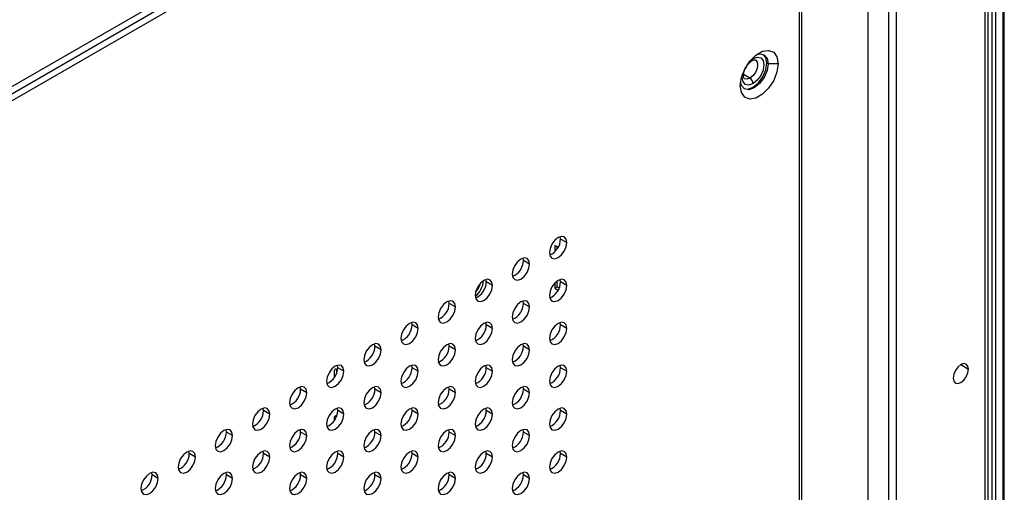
# Model space of a CAD drawing. Header units: millimetres. Extents: x 0 to 1118, y 0 to 864.
# Tile 385 of 397: x 1028.66 to 1039.91, y 714.57 to 719.97. Entities that reach past the tile are written whole.
import ezdxf

# ---------------------------------------------------------------- set-up
doc = ezdxf.new("R2010")
doc.units = ezdxf.units.MM

msp = doc.modelspace()

# ---------------------------------------------------------------- linework, layer by layer
at = {"color": 7, "linetype": 'Continuous', "lineweight": 25}
for p, q in [((1039.729, 697.9045), (1039.729, 783.7601)), ((1039.9136, 697.7782), (1039.9136, 783.1166)), ((1038.6785, 781.4452), (1038.6785, 695.2648)), ((1038.5906, 726.8858), (1038.5906, 695.0126)), ((1007.2518, 706.8157), (1037.5018, 724.2787)), ((1037.5726, 724.2379), (1007.2518, 706.734)), ((1037.5726, 689.9871), (1037.5726, 724.2379)), ((1037.6018, 690.0279), (1037.6018, 724.2787)), ((1037.2155, 719.4656), (1037.2013, 719.4737)), ((1037.3286, 719.4656), (1037.2155, 719.4656)), ((1034.8431, 717.4639), (1034.8399, 717.491)), ((1034.9138, 717.4231), (1034.8431, 717.4639)), ((1034.816, 717.3696), (1034.7777, 717.3917)), ((1034.7777, 717.3917), (1034.7777, 717.3187)), ((1034.806, 717.3533), (1034.806, 717.3753)), ((1034.4189, 717.219), (1034.4156, 717.2461)), ((1034.4896, 717.1782), (1034.4189, 717.219)), ((1033.9946, 716.9741), (1033.9914, 717.0012)), ((1034.8431, 716.974), (1034.8399, 717.0011)), ((1034.0653, 716.9333), (1033.9946, 716.9741)), ((1034.7777, 716.9606), (1034.7777, 716.9017)), ((1034.7777, 716.9017), (1034.806, 716.9181)), ((1034.7777, 716.9017), (1034.816, 716.8797)), ((1034.806, 716.9181), (1034.806, 716.9848)), ((1034.806, 716.9181), (1034.8283, 716.9052)), ((1034.9138, 716.9332), (1034.8431, 716.974)), ((1034.7224, 716.7928), (1034.7183, 716.7952)), ((1033.5703, 716.7292), (1033.5671, 716.7563)), ((1033.641, 716.6884), (1033.5703, 716.7292)), ((1034.4189, 716.7291), (1034.4156, 716.7562)), ((1034.4896, 716.6883), (1034.4189, 716.7291)), ((1033.1461, 716.4843), (1033.1428, 716.5113)), ((1033.2168, 716.4434), (1033.1461, 716.4843)), ((1033.9946, 716.4842), (1033.9914, 716.5113)), ((1034.0653, 716.4434), (1033.9946, 716.4842)), ((1034.8431, 716.4841), (1034.8399, 716.5112)), ((1034.9138, 716.4433), (1034.8431, 716.4841)), ((1032.7218, 716.2393), (1032.7186, 716.2664)), ((1032.7925, 716.1985), (1032.7218, 716.2393)), ((1033.5703, 716.2393), (1033.5671, 716.2663)), ((1033.641, 716.1984), (1033.5703, 716.2393)), ((1034.4189, 716.2392), (1034.4156, 716.2663)), ((1034.4896, 716.1984), (1034.4189, 716.2392)), ((1032.2975, 715.9944), (1032.2943, 716.0215)), ((1032.3683, 715.9536), (1032.2975, 715.9944)), ((1033.1461, 715.9943), (1033.1428, 716.0214)), ((1033.2168, 715.9535), (1033.1461, 715.9943)), ((1033.9946, 715.9943), (1033.9914, 716.0213)), ((1034.0653, 715.9534), (1033.9946, 715.9943)), ((1034.8431, 715.9942), (1034.8399, 716.0213)), ((1034.9138, 715.9534), (1034.8431, 715.9942)), ((1032.2611, 715.8848), (1032.2611, 715.9609)), ((1032.2824, 715.9731), (1032.2824, 715.9248)), ((1031.8733, 715.7495), (1031.8701, 715.7766)), ((1032.7218, 715.7494), (1032.7186, 715.7765)), ((1033.5703, 715.7493), (1033.5671, 715.7764)), ((1034.4189, 715.7492), (1034.4156, 715.7763)), ((1031.944, 715.7087), (1031.8733, 715.7495)), ((1032.7925, 715.7086), (1032.7218, 715.7494)), ((1033.641, 715.7085), (1033.5703, 715.7493)), ((1034.4896, 715.7084), (1034.4189, 715.7492)), ((1031.449, 715.5046), (1031.4458, 715.5317)), ((1031.5197, 715.4637), (1031.449, 715.5046)), ((1032.2611, 715.3949), (1032.2611, 715.4277)), ((1032.2824, 715.4399), (1032.2824, 715.4349)), ((1032.2975, 715.5045), (1032.2943, 715.5316)), ((1032.3683, 715.4637), (1032.2975, 715.5045)), ((1033.1461, 715.5044), (1033.1428, 715.5315)), ((1033.2168, 715.4636), (1033.1461, 715.5044)), ((1033.9946, 715.5043), (1033.9914, 715.5314)), ((1034.0653, 715.4635), (1033.9946, 715.5043)), ((1034.8431, 715.5042), (1034.8399, 715.5313)), ((1034.9138, 715.4634), (1034.8431, 715.5042)), ((1031.0248, 715.2596), (1031.0215, 715.2867)), ((1031.0955, 715.2188), (1031.0248, 715.2596)), ((1031.8733, 715.2596), (1031.8701, 715.2867)), ((1031.944, 715.2187), (1031.8733, 715.2596)), ((1032.7218, 715.2595), (1032.7186, 715.2866)), ((1032.7925, 715.2187), (1032.7218, 715.2595)), ((1033.5703, 715.2594), (1033.5671, 715.2865)), ((1033.641, 715.2186), (1033.5703, 715.2594)), ((1034.4189, 715.2593), (1034.4156, 715.2864)), ((1034.4896, 715.2185), (1034.4189, 715.2593)), ((1030.6005, 715.0147), (1030.5973, 715.0418)), ((1030.6712, 714.9739), (1030.6005, 715.0147)), ((1031.449, 715.0146), (1031.4458, 715.0417)), ((1031.5197, 714.9738), (1031.449, 715.0146)), ((1032.2975, 715.0146), (1032.2943, 715.0417)), ((1032.3683, 714.9737), (1032.2975, 715.0146)), ((1033.1461, 715.0145), (1033.1428, 715.0416)), ((1033.2168, 714.9737), (1033.1461, 715.0145)), ((1033.9946, 715.0144), (1033.9914, 715.0415)), ((1034.0653, 714.9736), (1033.9946, 715.0144)), ((1034.8431, 715.0143), (1034.8399, 715.0414)), ((1034.9138, 714.9735), (1034.8431, 715.0143)), ((1030.1762, 714.7698), (1030.173, 714.7969)), ((1030.2469, 714.729), (1030.1762, 714.7698)), ((1031.0248, 714.7697), (1031.0215, 714.7968)), ((1031.0955, 714.7289), (1031.0248, 714.7697)), ((1031.8733, 714.7696), (1031.8701, 714.7967)), ((1031.944, 714.7288), (1031.8733, 714.7696)), ((1032.7218, 714.7696), (1032.7186, 714.7966)), ((1032.7925, 714.7287), (1032.7218, 714.7696)), ((1033.5703, 714.7695), (1033.5671, 714.7966)), ((1033.641, 714.7287), (1033.5703, 714.7695)), ((1034.4189, 714.7694), (1034.4156, 714.7965)), ((1034.4896, 714.7286), (1034.4189, 714.7694))]:
    msp.add_line(p, q, dxfattribs=at)
at = {"color": 8, "linetype": 'Continuous', "lineweight": 25}
for p, q in [((1039.6939, 697.8962), (1039.6939, 783.7111)), ((1039.7717, 783.0473), (1039.7717, 697.903)), ((1039.8141, 783.0473), (1039.8141, 697.8842)), ((1039.8989, 697.8161), (1039.8989, 783.0962)), ((1038.3563, 694.8594), (1038.3563, 726.3047)), ((1007.2518, 706.8965), (1037.2544, 724.2166)), ((1037.0124, 719.5033), (1037.0422, 719.5248)), ((1037.0069, 719.3002), (1036.9346, 719.3419)), ((1039.4171, 716.0291), (1039.5055, 715.9781)), ((1032.2661, 715.8927), (1032.2611, 715.8956)), ((1032.2717, 715.9793), (1032.2824, 715.9731)), ((1032.2717, 715.4461), (1032.2824, 715.4399))]:
    msp.add_line(p, q, dxfattribs=at)
at = {"color": 7, "linetype": 'Continuous', "lineweight": 25, "flags": 128}
for points in [[(1036.8973, 719.2166), (1036.9103, 719.3092), (1036.9477, 719.4058), (1037.0051, 719.4945), (1037.0755, 719.5647), (1037.1504, 719.6079), (1037.2208, 719.619), (1037.2782, 719.5965), (1037.3156, 719.5432), (1037.3286, 719.4656)], [(1037.0422, 719.5248), (1037.0896, 719.5412), (1037.1297, 719.5334), (1037.1566, 719.5026), (1037.166, 719.4533), (1037.1566, 719.3932), (1037.1297, 719.3313), (1037.0896, 719.2772), (1037.0422, 719.239)], [(1037.0825, 719.57), (1037.1173, 719.5786), (1037.1689, 719.5686), (1037.2034, 719.5289), (1037.2155, 719.4656)], [(1037.2013, 719.4737), (1037.1892, 719.537), (1037.1616, 719.5723)], [(1037.3286, 719.4656), (1037.3156, 719.3729), (1037.2782, 719.2763), (1037.2208, 719.1876), (1037.1504, 719.1174), (1037.0755, 719.0742), (1037.0051, 719.0631), (1036.9477, 719.0856), (1036.9103, 719.1389), (1036.8973, 719.2166)], [(1037.2155, 719.4656), (1037.2034, 719.3883), (1037.1689, 719.3087), (1037.1173, 719.2391), (1037.0564, 719.19), (1036.9955, 719.1688), (1036.9439, 719.1789), (1036.9094, 719.2185), (1036.8994, 719.2529)], [(1036.937, 719.1833), (1036.9813, 719.177), (1037.0422, 719.1982), (1037.1031, 719.2473), (1037.1547, 719.3169), (1037.1892, 719.3964), (1037.2013, 719.4737)], [(1036.9772, 719.4561), (1036.9633, 719.4274), (1036.9454, 719.4011)], [(1034.9138, 717.4231), (1034.9063, 717.4625), (1034.8848, 717.4872), (1034.8527, 717.4935), (1034.8148, 717.4803), (1034.777, 717.4497), (1034.7448, 717.4064), (1034.7234, 717.3569), (1034.7158, 717.3088)], [(1034.7158, 717.3088), (1034.7234, 717.2694), (1034.7448, 717.2447), (1034.777, 717.2385), (1034.8148, 717.2517), (1034.8527, 717.2822), (1034.8848, 717.3256), (1034.9063, 717.375), (1034.9138, 717.4231)], [(1034.4896, 717.1782), (1034.482, 717.2176), (1034.4606, 717.2423), (1034.4285, 717.2485), (1034.3906, 717.2354), (1034.3527, 717.2048), (1034.3206, 717.1615), (1034.2991, 717.112), (1034.2916, 717.0639)], [(1034.2916, 717.0639), (1034.2991, 717.0245), (1034.3206, 716.9998), (1034.3527, 716.9936), (1034.3906, 717.0067), (1034.4285, 717.0373), (1034.4606, 717.0806), (1034.482, 717.1301), (1034.4896, 717.1782)], [(1034.0653, 716.9333), (1034.0578, 716.9727), (1034.0363, 716.9974), (1034.0042, 717.0036), (1033.9663, 716.9904), (1033.9284, 716.9599), (1033.8963, 716.9166), (1033.8749, 716.8671), (1033.8673, 716.819)], [(1034.9138, 716.9332), (1034.9063, 716.9726), (1034.8848, 716.9973), (1034.8527, 717.0035), (1034.8148, 716.9904), (1034.777, 716.9598), (1034.7448, 716.9165), (1034.7234, 716.867), (1034.7158, 716.8189)], [(1033.8673, 716.819), (1033.8749, 716.7796), (1033.8963, 716.7549), (1033.9284, 716.7486), (1033.9663, 716.7618), (1034.0042, 716.7924), (1034.0363, 716.8357), (1034.0578, 716.8852), (1034.0653, 716.9333)], [(1034.7158, 716.8189), (1034.7234, 716.7795), (1034.7448, 716.7548), (1034.777, 716.7486), (1034.8148, 716.7617), (1034.8527, 716.7923), (1034.8848, 716.8356), (1034.9063, 716.8851), (1034.9138, 716.9332)], [(1033.641, 716.6884), (1033.6335, 716.7278), (1033.6121, 716.7525), (1033.5799, 716.7587), (1033.5421, 716.7455), (1033.5042, 716.715), (1033.4721, 716.6716), (1033.4506, 716.6222), (1033.4431, 716.5741)], [(1033.4431, 716.5741), (1033.4506, 716.5347), (1033.4721, 716.51), (1033.5042, 716.5037), (1033.5421, 716.5169), (1033.5799, 716.5475), (1033.6121, 716.5908), (1033.6335, 716.6403), (1033.641, 716.6884)], [(1034.4896, 716.6883), (1034.482, 716.7277), (1034.4606, 716.7524), (1034.4285, 716.7586), (1034.3906, 716.7454), (1034.3527, 716.7149), (1034.3206, 716.6716), (1034.2991, 716.6221), (1034.2916, 716.574)], [(1034.2916, 716.574), (1034.2991, 716.5346), (1034.3206, 716.5099), (1034.3527, 716.5036), (1034.3906, 716.5168), (1034.4285, 716.5474), (1034.4606, 716.5907), (1034.482, 716.6402), (1034.4896, 716.6883)], [(1033.2168, 716.4434), (1033.2092, 716.4828), (1033.1878, 716.5075), (1033.1557, 716.5138), (1033.1178, 716.5006), (1033.0799, 716.47), (1033.0478, 716.4267), (1033.0263, 716.3772), (1033.0188, 716.3291)], [(1033.0188, 716.3291), (1033.0263, 716.2897), (1033.0478, 716.265), (1033.0799, 716.2588), (1033.1178, 716.272), (1033.1557, 716.3025), (1033.1878, 716.3459), (1033.2092, 716.3953), (1033.2168, 716.4434)], [(1034.0653, 716.4434), (1034.0578, 716.4828), (1034.0363, 716.5075), (1034.0042, 716.5137), (1033.9663, 716.5005), (1033.9284, 716.47), (1033.8963, 716.4266), (1033.8749, 716.3772), (1033.8673, 716.3291)], [(1033.8673, 716.3291), (1033.8749, 716.2897), (1033.8963, 716.265), (1033.9284, 716.2587), (1033.9663, 716.2719), (1034.0042, 716.3025), (1034.0363, 716.3458), (1034.0578, 716.3953), (1034.0653, 716.4434)], [(1034.9138, 716.4433), (1034.9063, 716.4827), (1034.8848, 716.5074), (1034.8527, 716.5136), (1034.8148, 716.5004), (1034.777, 716.4699), (1034.7448, 716.4266), (1034.7234, 716.3771), (1034.7158, 716.329)], [(1034.7158, 716.329), (1034.7234, 716.2896), (1034.7448, 716.2649), (1034.777, 716.2586), (1034.8148, 716.2718), (1034.8527, 716.3024), (1034.8848, 716.3457), (1034.9063, 716.3952), (1034.9138, 716.4433)], [(1032.7925, 716.1985), (1032.785, 716.2379), (1032.7635, 716.2626), (1032.7314, 716.2688), (1032.6935, 716.2557), (1032.6556, 716.2251), (1032.6235, 716.1818), (1032.6021, 716.1323), (1032.5945, 716.0842)], [(1033.641, 716.1984), (1033.6335, 716.2378), (1033.6121, 716.2625), (1033.5799, 716.2688), (1033.5421, 716.2556), (1033.5042, 716.225), (1033.4721, 716.1817), (1033.4506, 716.1322), (1033.4431, 716.0841)], [(1034.4896, 716.1984), (1034.482, 716.2378), (1034.4606, 716.2624), (1034.4285, 716.2687), (1034.3906, 716.2555), (1034.3527, 716.2249), (1034.3206, 716.1816), (1034.2991, 716.1322), (1034.2916, 716.0841)], [(1032.5945, 716.0842), (1032.6021, 716.0448), (1032.6235, 716.0201), (1032.6556, 716.0139), (1032.6935, 716.027), (1032.7314, 716.0576), (1032.7635, 716.1009), (1032.785, 716.1504), (1032.7925, 716.1985)], [(1033.4431, 716.0841), (1033.4506, 716.0447), (1033.4721, 716.02), (1033.5042, 716.0138), (1033.5421, 716.027), (1033.5799, 716.0575), (1033.6121, 716.1009), (1033.6335, 716.1503), (1033.641, 716.1984)], [(1034.2916, 716.0841), (1034.2991, 716.0447), (1034.3206, 716.02), (1034.3527, 716.0137), (1034.3906, 716.0269), (1034.4285, 716.0575), (1034.4606, 716.1008), (1034.482, 716.1503), (1034.4896, 716.1984)], [(1032.3683, 715.9536), (1032.3607, 715.993), (1032.3393, 716.0177), (1032.3071, 716.0239), (1032.2693, 716.0108), (1032.2314, 715.9802), (1032.1993, 715.9369), (1032.1778, 715.8874), (1032.1703, 715.8393)], [(1033.2168, 715.9535), (1033.2092, 715.9929), (1033.1878, 716.0176), (1033.1557, 716.0238), (1033.1178, 716.0107), (1033.0799, 715.9801), (1033.0478, 715.9368), (1033.0263, 715.8873), (1033.0188, 715.8392)], [(1034.0653, 715.9534), (1034.0578, 715.9928), (1034.0363, 716.0175), (1034.0042, 716.0238), (1033.9663, 716.0106), (1033.9284, 715.98), (1033.8963, 715.9367), (1033.8749, 715.8872), (1033.8673, 715.8391)], [(1034.9138, 715.9534), (1034.9063, 715.9927), (1034.8848, 716.0174), (1034.8527, 716.0237), (1034.8148, 716.0105), (1034.777, 715.9799), (1034.7448, 715.9366), (1034.7234, 715.8872), (1034.7158, 715.8391)], [(1039.5055, 715.9781), (1039.4987, 716.0132), (1039.4796, 716.0353), (1039.4509, 716.0409), (1039.4171, 716.0291), (1039.3832, 716.0018), (1039.3546, 715.9631), (1039.3354, 715.919), (1039.3287, 715.876)], [(1032.1703, 715.8393), (1032.1778, 715.7999), (1032.1993, 715.7752), (1032.2314, 715.769), (1032.2693, 715.7821), (1032.3071, 715.8127), (1032.3393, 715.856), (1032.3607, 715.9055), (1032.3683, 715.9536)], [(1032.2611, 715.9609), (1032.262, 715.9661), (1032.2642, 715.9714), (1032.2677, 715.976), (1032.2717, 715.9793), (1032.2758, 715.9807), (1032.2792, 715.98), (1032.2815, 715.9774), (1032.2824, 715.9731)], [(1033.0188, 715.8392), (1033.0263, 715.7998), (1033.0478, 715.7751), (1033.0799, 715.7689), (1033.1178, 715.782), (1033.1557, 715.8126), (1033.1878, 715.8559), (1033.2092, 715.9054), (1033.2168, 715.9535)], [(1033.8673, 715.8391), (1033.8749, 715.7997), (1033.8963, 715.775), (1033.9284, 715.7688), (1033.9663, 715.782), (1034.0042, 715.8125), (1034.0363, 715.8559), (1034.0578, 715.9053), (1034.0653, 715.9534)], [(1034.7158, 715.8391), (1034.7234, 715.7997), (1034.7448, 715.775), (1034.777, 715.7687), (1034.8148, 715.7819), (1034.8527, 715.8125), (1034.8848, 715.8558), (1034.9063, 715.9053), (1034.9138, 715.9534)], [(1039.3287, 715.876), (1039.3354, 715.8408), (1039.3546, 715.8188), (1039.3832, 715.8132), (1039.4171, 715.825), (1039.4509, 715.8523), (1039.4796, 715.8909), (1039.4987, 715.9351), (1039.5055, 715.9781)], [(1031.944, 715.7087), (1031.9365, 715.7481), (1031.915, 715.7728), (1031.8829, 715.779), (1031.845, 715.7658), (1031.8071, 715.7353), (1031.775, 715.6919), (1031.7535, 715.6425), (1031.746, 715.5944)], [(1032.7925, 715.7086), (1032.785, 715.748), (1032.7635, 715.7727), (1032.7314, 715.7789), (1032.6935, 715.7658), (1032.6556, 715.7352), (1032.6235, 715.6919), (1032.6021, 715.6424), (1032.5945, 715.5943)], [(1033.641, 715.7085), (1033.6335, 715.7479), (1033.6121, 715.7726), (1033.5799, 715.7788), (1033.5421, 715.7657), (1033.5042, 715.7351), (1033.4721, 715.6918), (1033.4506, 715.6423), (1033.4431, 715.5942)], [(1034.4896, 715.7084), (1034.482, 715.7478), (1034.4606, 715.7725), (1034.4285, 715.7788), (1034.3906, 715.7656), (1034.3527, 715.735), (1034.3206, 715.6917), (1034.2991, 715.6422), (1034.2916, 715.5941)], [(1031.746, 715.5944), (1031.7535, 715.555), (1031.775, 715.5303), (1031.8071, 715.524), (1031.845, 715.5372), (1031.8829, 715.5678), (1031.915, 715.6111), (1031.9365, 715.6606), (1031.944, 715.7087)], [(1032.5945, 715.5943), (1032.6021, 715.5549), (1032.6235, 715.5302), (1032.6556, 715.524), (1032.6935, 715.5371), (1032.7314, 715.5677), (1032.7635, 715.611), (1032.785, 715.6605), (1032.7925, 715.7086)], [(1033.4431, 715.5942), (1033.4506, 715.5548), (1033.4721, 715.5301), (1033.5042, 715.5239), (1033.5421, 715.537), (1033.5799, 715.5676), (1033.6121, 715.6109), (1033.6335, 715.6604), (1033.641, 715.7085)], [(1034.2916, 715.5941), (1034.2991, 715.5547), (1034.3206, 715.53), (1034.3527, 715.5238), (1034.3906, 715.537), (1034.4285, 715.5675), (1034.4606, 715.6109), (1034.482, 715.6603), (1034.4896, 715.7084)], [(1031.5197, 715.4637), (1031.5122, 715.5031), (1031.4907, 715.5278), (1031.4586, 715.5341), (1031.4207, 715.5209), (1031.3828, 715.4903), (1031.3507, 715.447), (1031.3293, 715.3975), (1031.3217, 715.3494)], [(1031.3217, 715.3494), (1031.3293, 715.3101), (1031.3507, 715.2854), (1031.3828, 715.2791), (1031.4207, 715.2923), (1031.4586, 715.3229), (1031.4907, 715.3662), (1031.5122, 715.4156), (1031.5197, 715.4637)], [(1032.3683, 715.4637), (1032.3607, 715.5031), (1032.3393, 715.5278), (1032.3071, 715.534), (1032.2693, 715.5208), (1032.2314, 715.4903), (1032.1993, 715.4469), (1032.1778, 715.3975), (1032.1703, 715.3494)], [(1032.1703, 715.3494), (1032.1778, 715.31), (1032.1993, 715.2853), (1032.2314, 715.279), (1032.2693, 715.2922), (1032.3071, 715.3228), (1032.3393, 715.3661), (1032.3607, 715.4156), (1032.3683, 715.4637)], [(1032.2611, 715.4277), (1032.262, 715.4329), (1032.2642, 715.4382), (1032.2677, 715.4428), (1032.2717, 715.4461), (1032.2758, 715.4475), (1032.2792, 715.4468), (1032.2815, 715.4442), (1032.2824, 715.4399)], [(1033.2168, 715.4636), (1033.2092, 715.503), (1033.1878, 715.5277), (1033.1557, 715.5339), (1033.1178, 715.5208), (1033.0799, 715.4902), (1033.0478, 715.4469), (1033.0263, 715.3974), (1033.0188, 715.3493)], [(1033.0188, 715.3493), (1033.0263, 715.3099), (1033.0478, 715.2852), (1033.0799, 715.279), (1033.1178, 715.2921), (1033.1557, 715.3227), (1033.1878, 715.366), (1033.2092, 715.4155), (1033.2168, 715.4636)], [(1034.0653, 715.4635), (1034.0578, 715.5029), (1034.0363, 715.5276), (1034.0042, 715.5338), (1033.9663, 715.5207), (1033.9284, 715.4901), (1033.8963, 715.4468), (1033.8749, 715.3973), (1033.8673, 715.3492)], [(1033.8673, 715.3492), (1033.8749, 715.3098), (1033.8963, 715.2851), (1033.9284, 715.2789), (1033.9663, 715.292), (1034.0042, 715.3226), (1034.0363, 715.3659), (1034.0578, 715.4154), (1034.0653, 715.4635)], [(1034.9138, 715.4634), (1034.9063, 715.5028), (1034.8848, 715.5275), (1034.8527, 715.5338), (1034.8148, 715.5206), (1034.777, 715.49), (1034.7448, 715.4467), (1034.7234, 715.3972), (1034.7158, 715.3491)], [(1034.7158, 715.3491), (1034.7234, 715.3097), (1034.7448, 715.285), (1034.777, 715.2788), (1034.8148, 715.292), (1034.8527, 715.3225), (1034.8848, 715.3659), (1034.9063, 715.4153), (1034.9138, 715.4634)], [(1031.0955, 715.2188), (1031.0879, 715.2582), (1031.0665, 715.2829), (1031.0343, 715.2892), (1030.9965, 715.276), (1030.9586, 715.2454), (1030.9265, 715.2021), (1030.905, 715.1526), (1030.8975, 715.1045)], [(1030.8975, 715.1045), (1030.905, 715.0651), (1030.9265, 715.0404), (1030.9586, 715.0342), (1030.9965, 715.0474), (1031.0343, 715.0779), (1031.0665, 715.1213), (1031.0879, 715.1707), (1031.0955, 715.2188)], [(1031.944, 715.2187), (1031.9365, 715.2581), (1031.915, 715.2828), (1031.8829, 715.2891), (1031.845, 715.2759), (1031.8071, 715.2453), (1031.775, 715.202), (1031.7535, 715.1525), (1031.746, 715.1044)], [(1031.746, 715.1044), (1031.7535, 715.065), (1031.775, 715.0404), (1031.8071, 715.0341), (1031.845, 715.0473), (1031.8829, 715.0779), (1031.915, 715.1212), (1031.9365, 715.1706), (1031.944, 715.2187)], [(1032.7925, 715.2187), (1032.785, 715.2581), (1032.7635, 715.2828), (1032.7314, 715.289), (1032.6935, 715.2758), (1032.6556, 715.2453), (1032.6235, 715.2019), (1032.6021, 715.1525), (1032.5945, 715.1044)], [(1032.5945, 715.1044), (1032.6021, 715.065), (1032.6235, 715.0403), (1032.6556, 715.034), (1032.6935, 715.0472), (1032.7314, 715.0778), (1032.7635, 715.1211), (1032.785, 715.1706), (1032.7925, 715.2187)], [(1033.641, 715.2186), (1033.6335, 715.258), (1033.6121, 715.2827), (1033.5799, 715.2889), (1033.5421, 715.2758), (1033.5042, 715.2452), (1033.4721, 715.2019), (1033.4506, 715.1524), (1033.4431, 715.1043)], [(1033.4431, 715.1043), (1033.4506, 715.0649), (1033.4721, 715.0402), (1033.5042, 715.034), (1033.5421, 715.0471), (1033.5799, 715.0777), (1033.6121, 715.121), (1033.6335, 715.1705), (1033.641, 715.2186)], [(1034.4896, 715.2185), (1034.482, 715.2579), (1034.4606, 715.2826), (1034.4285, 715.2888), (1034.3906, 715.2757), (1034.3527, 715.2451), (1034.3206, 715.2018), (1034.2991, 715.1523), (1034.2916, 715.1042)], [(1034.2916, 715.1042), (1034.2991, 715.0648), (1034.3206, 715.0401), (1034.3527, 715.0339), (1034.3906, 715.047), (1034.4285, 715.0776), (1034.4606, 715.1209), (1034.482, 715.1704), (1034.4896, 715.2185)], [(1030.6712, 714.9739), (1030.6637, 715.0133), (1030.6422, 715.038), (1030.6101, 715.0442), (1030.5722, 715.0311), (1030.5343, 715.0005), (1030.5022, 714.9572), (1030.4807, 714.9077), (1030.4732, 714.8596)], [(1031.5197, 714.9738), (1031.5122, 715.0132), (1031.4907, 715.0379), (1031.4586, 715.0442), (1031.4207, 715.031), (1031.3828, 715.0004), (1031.3507, 714.9571), (1031.3293, 714.9076), (1031.3217, 714.8595)], [(1032.3683, 714.9737), (1032.3607, 715.0131), (1032.3393, 715.0378), (1032.3071, 715.0441), (1032.2693, 715.0309), (1032.2314, 715.0003), (1032.1993, 714.957), (1032.1778, 714.9075), (1032.1703, 714.8594)], [(1033.2168, 714.9737), (1033.2092, 715.0131), (1033.1878, 715.0378), (1033.1557, 715.044), (1033.1178, 715.0308), (1033.0799, 715.0003), (1033.0478, 714.9569), (1033.0263, 714.9075), (1033.0188, 714.8594)], [(1034.0653, 714.9736), (1034.0578, 715.013), (1034.0363, 715.0377), (1034.0042, 715.0439), (1033.9663, 715.0307), (1033.9284, 715.0002), (1033.8963, 714.9569), (1033.8749, 714.9074), (1033.8673, 714.8593)], [(1034.9138, 714.9735), (1034.9063, 715.0129), (1034.8848, 715.0376), (1034.8527, 715.0438), (1034.8148, 715.0307), (1034.777, 715.0001), (1034.7448, 714.9568), (1034.7234, 714.9073), (1034.7158, 714.8592)], [(1030.4732, 714.8596), (1030.4807, 714.8202), (1030.5022, 714.7955), (1030.5343, 714.7893), (1030.5722, 714.8024), (1030.6101, 714.833), (1030.6422, 714.8763), (1030.6637, 714.9258), (1030.6712, 714.9739)], [(1031.3217, 714.8595), (1031.3293, 714.8201), (1031.3507, 714.7954), (1031.3828, 714.7892), (1031.4207, 714.8024), (1031.4586, 714.8329), (1031.4907, 714.8762), (1031.5122, 714.9257), (1031.5197, 714.9738)], [(1032.1703, 714.8594), (1032.1778, 714.82), (1032.1993, 714.7953), (1032.2314, 714.7891), (1032.2693, 714.8023), (1032.3071, 714.8328), (1032.3393, 714.8762), (1032.3607, 714.9256), (1032.3683, 714.9737)], [(1033.0188, 714.8594), (1033.0263, 714.82), (1033.0478, 714.7953), (1033.0799, 714.789), (1033.1178, 714.8022), (1033.1557, 714.8328), (1033.1878, 714.8761), (1033.2092, 714.9256), (1033.2168, 714.9737)], [(1033.8673, 714.8593), (1033.8749, 714.8199), (1033.8963, 714.7952), (1033.9284, 714.7889), (1033.9663, 714.8021), (1034.0042, 714.8327), (1034.0363, 714.876), (1034.0578, 714.9255), (1034.0653, 714.9736)], [(1034.7158, 714.8592), (1034.7234, 714.8198), (1034.7448, 714.7951), (1034.777, 714.7889), (1034.8148, 714.802), (1034.8527, 714.8326), (1034.8848, 714.8759), (1034.9063, 714.9254), (1034.9138, 714.9735)], [(1030.2469, 714.729), (1030.2394, 714.7684), (1030.2179, 714.7931), (1030.1858, 714.7993), (1030.1479, 714.7861), (1030.1101, 714.7556), (1030.0779, 714.7123), (1030.0565, 714.6628), (1030.0489, 714.6147)], [(1031.0955, 714.7289), (1031.0879, 714.7683), (1031.0665, 714.793), (1031.0343, 714.7992), (1030.9965, 714.7861), (1030.9586, 714.7555), (1030.9265, 714.7122), (1030.905, 714.6627), (1030.8975, 714.6146)], [(1031.944, 714.7288), (1031.9365, 714.7682), (1031.915, 714.7929), (1031.8829, 714.7992), (1031.845, 714.786), (1031.8071, 714.7554), (1031.775, 714.7121), (1031.7535, 714.6626), (1031.746, 714.6145)], [(1032.7925, 714.7287), (1032.785, 714.7681), (1032.7635, 714.7928), (1032.7314, 714.7991), (1032.6935, 714.7859), (1032.6556, 714.7553), (1032.6235, 714.712), (1032.6021, 714.6625), (1032.5945, 714.6144)], [(1033.641, 714.7287), (1033.6335, 714.7681), (1033.6121, 714.7928), (1033.5799, 714.799), (1033.5421, 714.7858), (1033.5042, 714.7553), (1033.4721, 714.7119), (1033.4506, 714.6625), (1033.4431, 714.6144)], [(1034.4896, 714.7286), (1034.482, 714.768), (1034.4606, 714.7927), (1034.4285, 714.7989), (1034.3906, 714.7857), (1034.3527, 714.7552), (1034.3206, 714.7119), (1034.2991, 714.6624), (1034.2916, 714.6143)], [(1030.0489, 714.6147), (1030.0565, 714.5753), (1030.0779, 714.5506), (1030.1101, 714.5443), (1030.1479, 714.5575), (1030.1858, 714.5881), (1030.2179, 714.6314), (1030.2394, 714.6809), (1030.2469, 714.729)], [(1030.8975, 714.6146), (1030.905, 714.5752), (1030.9265, 714.5505), (1030.9586, 714.5443), (1030.9965, 714.5574), (1031.0343, 714.588), (1031.0665, 714.6313), (1031.0879, 714.6808), (1031.0955, 714.7289)], [(1031.746, 714.6145), (1031.7535, 714.5751), (1031.775, 714.5504), (1031.8071, 714.5442), (1031.845, 714.5574), (1031.8829, 714.5879), (1031.915, 714.6312), (1031.9365, 714.6807), (1031.944, 714.7288)], [(1032.5945, 714.6144), (1032.6021, 714.575), (1032.6235, 714.5503), (1032.6556, 714.5441), (1032.6935, 714.5573), (1032.7314, 714.5878), (1032.7635, 714.6312), (1032.785, 714.6806), (1032.7925, 714.7287)], [(1033.4431, 714.6144), (1033.4506, 714.575), (1033.4721, 714.5503), (1033.5042, 714.544), (1033.5421, 714.5572), (1033.5799, 714.5878), (1033.6121, 714.6311), (1033.6335, 714.6806), (1033.641, 714.7287)], [(1034.2916, 714.6143), (1034.2991, 714.5749), (1034.3206, 714.5502), (1034.3527, 714.5439), (1034.3906, 714.5571), (1034.4285, 714.5877), (1034.4606, 714.631), (1034.482, 714.6805), (1034.4896, 714.7286)]]:
    msp.add_lwpolyline(points, dxfattribs=at)
at = {"color": 8, "linetype": 'Continuous', "lineweight": 25, "flags": 128}
for points in [[(1037.0691, 719.5107), (1037.0694, 719.5105), (1037.0885, 719.4885), (1037.0953, 719.4533), (1037.0885, 719.4104), (1037.0694, 719.3662), (1037.0407, 719.3275), (1037.0069, 719.3002)], [(1037.0422, 719.239), (1036.9949, 719.2225), (1036.9547, 719.2303), (1036.9279, 719.2612), (1036.9185, 719.3104), (1036.9221, 719.347)], [(1037.0069, 719.3002), (1036.973, 719.2885), (1036.9446, 719.2939)]]:
    msp.add_lwpolyline(points, dxfattribs=at)
at = {"color": 8, "linetype": 'Continuous', "lineweight": 25}
msp.add_arc((1037.0185, 719.5217), 0.024, 303.85226, 7.27629, dxfattribs=at)
at = {"color": 7, "linetype": 'Continuous', "lineweight": 25}
for centre, radius, start, end in [((1036.9655, 719.2355), 0.0768, 2.60548, 57.39452), ((1034.643, 717.4669), 0.2001, 292.33695, 359.16673), ((1034.2187, 717.2219), 0.2001, 292.33695, 359.16673), ((1033.6787, 717.0213), 0.2871, 311.27362, 353.5525), ((1033.7945, 716.977), 0.2001, 292.33695, 359.16673), ((1033.7223, 716.9966), 0.205, 316.92891, 347.89721), ((1034.643, 716.9769), 0.2001, 292.33695, 359.16673), ((1033.3702, 716.7321), 0.2001, 292.33695, 359.16673), ((1034.2187, 716.732), 0.2001, 292.33695, 359.16673), ((1032.946, 716.4872), 0.2001, 292.33695, 359.16673), ((1033.7945, 716.4871), 0.2001, 292.33695, 359.16673), ((1034.643, 716.487), 0.2001, 292.33695, 359.16673), ((1032.5217, 716.2422), 0.2001, 292.33695, 359.16673), ((1033.3702, 716.2422), 0.2001, 292.33695, 359.16673), ((1034.2187, 716.2421), 0.2001, 292.33695, 359.16673), ((1032.0974, 715.9973), 0.2001, 292.33695, 359.16673), ((1032.946, 715.9972), 0.2001, 292.33695, 359.16673), ((1033.7945, 715.9972), 0.2001, 292.33695, 359.16673), ((1034.643, 715.9971), 0.2001, 292.33695, 359.16673), ((1031.6732, 715.7524), 0.2001, 292.33695, 359.16673), ((1032.5217, 715.7523), 0.2001, 292.33695, 359.16673), ((1033.3702, 715.7522), 0.2001, 292.33695, 359.16673), ((1034.2187, 715.7522), 0.2001, 292.33695, 359.16673), ((1031.2489, 715.5075), 0.2001, 292.33695, 359.16673), ((1032.0974, 715.5074), 0.2001, 292.33695, 359.16673), ((1032.946, 715.5073), 0.2001, 292.33695, 359.16673), ((1033.7945, 715.5072), 0.2001, 292.33695, 359.16673), ((1034.643, 715.5072), 0.2001, 292.33695, 359.16673), ((1030.8246, 715.2626), 0.2001, 292.33695, 359.16673), ((1031.6732, 715.2625), 0.2001, 292.33695, 359.16673), ((1032.5217, 715.2624), 0.2001, 292.33695, 359.16673), ((1033.3702, 715.2623), 0.2001, 292.33695, 359.16673), ((1034.2187, 715.2622), 0.2001, 292.33695, 359.16673), ((1030.4004, 715.0176), 0.2001, 292.33695, 359.16673), ((1031.2489, 715.0176), 0.2001, 292.33695, 359.16673), ((1032.0974, 715.0175), 0.2001, 292.33695, 359.16673), ((1032.946, 715.0174), 0.2001, 292.33695, 359.16673), ((1033.7945, 715.0173), 0.2001, 292.33695, 359.16673), ((1034.643, 715.0172), 0.2001, 292.33695, 359.16673), ((1029.9761, 714.7727), 0.2001, 292.33695, 359.16673), ((1030.8246, 714.7726), 0.2001, 292.33695, 359.16673), ((1031.6732, 714.7725), 0.2001, 292.33695, 359.16673), ((1032.5217, 714.7725), 0.2001, 292.33695, 359.16673), ((1033.3702, 714.7724), 0.2001, 292.33695, 359.16673), ((1034.2187, 714.7723), 0.2001, 292.33695, 359.16673)]:
    msp.add_arc(centre, radius, start, end, dxfattribs=at)
for points, knots in [([(1036.9448, 719.2942), (1036.9444, 719.2943), (1036.9417, 719.295), (1036.9376, 719.3002), (1036.9317, 719.3257), (1036.935, 719.3607), (1036.9482, 719.4022), (1036.9711, 719.444), (1037.0013, 719.4808), (1037.0218, 719.4949), (1037.0319, 719.5019)], [0, 0, 0, 0, 0.0294913, 0.1891982, 0.3137204, 0.4429064, 0.5767874, 0.7174257, 0.8602689, 1, 1, 1, 1]), ([(1037.0319, 719.5019), (1037.0379, 719.5049), (1037.0521, 719.512), (1037.0657, 719.5124), (1037.0679, 719.5111), (1037.0689, 719.5104)], [0, 0, 0, 0, 0.2778054, 0.6587797, 1, 1, 1, 1])]:
    msp.add_open_spline(points, degree=3, knots=knots, dxfattribs=at)

doc.saveas('drawing.dxf')
